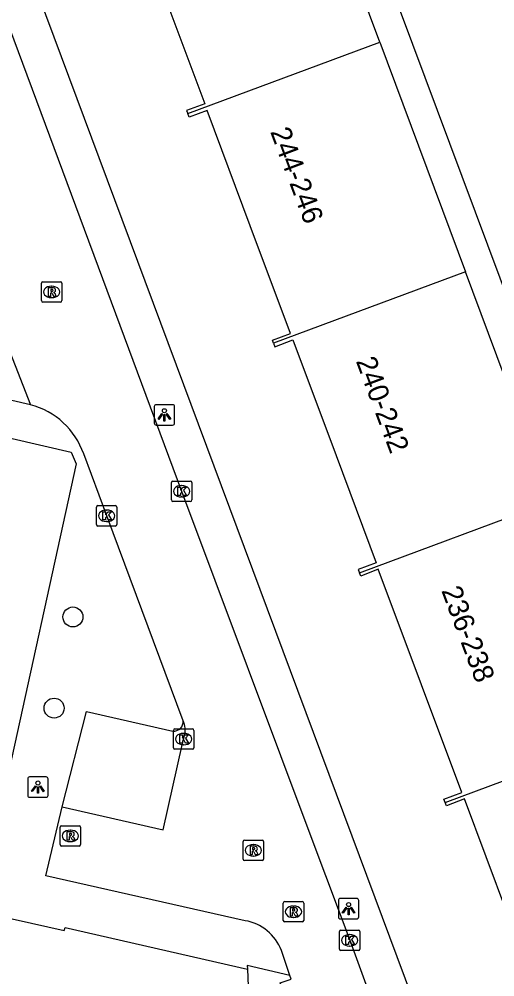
# Model space of a CAD drawing. Extents: x 162172 to 163187, y 382874 to 383684.
# Drawn here: x 162367.66 to 162390.96, y 383088.73 to 383135.64 of the extents above; entities that cross this region are included whole.
import ezdxf

# ---------------------------------------------------------------- set-up
doc = ezdxf.new("R2010")
doc.units = 0
for name, color, linetype in [('IMGEO_Boom', 7, 'Continuous'), ('IMGEO_Kolk', 7, 'Continuous'), ('IMGEO_Lichtpunt', 7, 'Continuous'), ('IMGEO_Pand', 7, 'Continuous'), ('IMGEO_Pand_nummerreeks', 7, 'Continuous'), ('IMGEO_Rijbaan_lokaal_open', 7, 'Continuous'), ('IMGEO_Rioolput', 7, 'Continuous'), ('IMGEO_Voetpad_open', 7, 'Continuous')]:
    doc.layers.add(name, color=color, linetype=linetype)

msp = doc.modelspace()

# ---------------------------------------------------------------- linework, layer by layer
at = {"layer": 'IMGEO_Boom'}
for centre in [(162370.293, 383106.361), (162369.371, 383101.895)]:
    msp.add_circle(centre, 0.489, dxfattribs=at)
at = {"layer": 'IMGEO_Kolk'}
for p, q in [((162375.115, 383112.091), (162375.115, 383112.943)), ((162375.19, 383113.017), (162376.042, 383113.017)), ((162375.603, 383112.797), (162375.628, 383112.797)), ((162376.116, 383112.943), (162376.116, 383112.091)), ((162375.626, 383112.237), (162375.601, 383112.237)), ((162371.443, 383110.888), (162371.443, 383111.74)), ((162371.518, 383111.814), (162372.37, 383111.814)), ((162372.444, 383111.74), (162372.444, 383110.888)), ((162376.042, 383112.017), (162375.19, 383112.017)), ((162371.931, 383111.594), (162371.956, 383111.594)), ((162372.37, 383110.814), (162371.518, 383110.814)), ((162371.954, 383111.034), (162371.929, 383111.034)), ((162375.29, 383100.879), (162376.142, 383100.879)), ((162375.215, 383099.953), (162375.215, 383100.805)), ((162375.703, 383100.659), (162375.728, 383100.659)), ((162376.216, 383100.805), (162376.216, 383099.953)), ((162375.726, 383100.099), (162375.701, 383100.099)), ((162376.142, 383099.879), (162375.29, 383099.879)), ((162383.421, 383091.02), (162384.273, 383091.02)), ((162383.346, 383090.094), (162383.346, 383090.946)), ((162383.834, 383090.8), (162383.859, 383090.8)), ((162384.347, 383090.946), (162384.347, 383090.094)), ((162383.857, 383090.24), (162383.832, 383090.24)), ((162384.273, 383090.02), (162383.421, 383090.02))]:
    msp.add_line(p, q, dxfattribs=at)
for points in [[(162375.115, 383112.091), (162375.115, 383112.943)], [(162375.19, 383113.017), (162376.042, 383113.017)], [(162375.436, 383112.717), (162375.559, 383112.717), (162375.559, 383112.566), (162375.689, 383112.717), (162375.853, 383112.717), (162375.707, 383112.566), (162375.86, 383112.317), (162375.708, 383112.317), (162375.623, 383112.481), (162375.559, 383112.414), (162375.559, 383112.317), (162375.436, 383112.317), (162375.436, 383112.717)], [(162376.116, 383112.943), (162376.116, 383112.091)], [(162371.443, 383110.888), (162371.443, 383111.74)], [(162371.518, 383111.814), (162372.37, 383111.814)], [(162372.444, 383111.74), (162372.444, 383110.888)], [(162376.042, 383112.017), (162375.19, 383112.017)], [(162371.764, 383111.514), (162371.887, 383111.514), (162371.887, 383111.363), (162372.017, 383111.514), (162372.181, 383111.514), (162372.035, 383111.363), (162372.188, 383111.114), (162372.036, 383111.114), (162371.951, 383111.278), (162371.887, 383111.211), (162371.887, 383111.114), (162371.764, 383111.114), (162371.764, 383111.514)], [(162372.37, 383110.814), (162371.518, 383110.814)], [(162375.29, 383100.879), (162376.142, 383100.879)], [(162375.215, 383099.953), (162375.215, 383100.805)], [(162375.536, 383100.579), (162375.659, 383100.579), (162375.659, 383100.428), (162375.789, 383100.579), (162375.953, 383100.579), (162375.807, 383100.428), (162375.96, 383100.179), (162375.808, 383100.179), (162375.723, 383100.343), (162375.659, 383100.276), (162375.659, 383100.179), (162375.536, 383100.179), (162375.536, 383100.579)], [(162376.216, 383100.805), (162376.216, 383099.953)], [(162376.142, 383099.879), (162375.29, 383099.879)], [(162383.421, 383091.02), (162384.273, 383091.02)], [(162383.346, 383090.094), (162383.346, 383090.946)], [(162383.667, 383090.72), (162383.79, 383090.72), (162383.79, 383090.569), (162383.92, 383090.72), (162384.084, 383090.72), (162383.938, 383090.569), (162384.091, 383090.32), (162383.939, 383090.32), (162383.854, 383090.484), (162383.79, 383090.417), (162383.79, 383090.32), (162383.667, 383090.32), (162383.667, 383090.72)], [(162384.347, 383090.946), (162384.347, 383090.094)], [(162384.273, 383090.02), (162383.421, 383090.02)]]:
    msp.add_lwpolyline(points, dxfattribs=at)
for centre, start, end in [((162375.192, 383112.941), 91.552, 178.448), ((162375.192, 383112.941), 91.552, 178.448), ((162376.04, 383112.941), 1.552, 88.448), ((162376.04, 383112.941), 1.552, 88.448), ((162371.52, 383111.738), 91.552, 178.448), ((162371.52, 383111.738), 91.552, 178.448), ((162372.368, 383111.738), 1.552, 88.448), ((162372.368, 383111.738), 1.552, 88.448), ((162375.192, 383112.093), 181.552, 268.448), ((162375.192, 383112.093), 181.552, 268.448), ((162376.04, 383112.093), 271.552, 358.448), ((162376.04, 383112.093), 271.552, 358.448), ((162371.52, 383110.89), 181.552, 268.448), ((162371.52, 383110.89), 181.552, 268.448), ((162372.368, 383110.89), 271.552, 358.448), ((162372.368, 383110.89), 271.552, 358.448), ((162375.292, 383100.803), 91.552, 178.448), ((162375.292, 383100.803), 91.552, 178.448), ((162376.14, 383100.803), 1.552, 88.448), ((162376.14, 383100.803), 1.552, 88.448), ((162375.292, 383099.955), 181.552, 268.448), ((162375.292, 383099.955), 181.552, 268.448), ((162376.14, 383099.955), 271.552, 358.448), ((162376.14, 383099.955), 271.552, 358.448), ((162383.423, 383090.944), 91.552, 178.448), ((162383.423, 383090.944), 91.552, 178.448), ((162384.271, 383090.944), 1.552, 88.448), ((162384.271, 383090.944), 1.552, 88.448), ((162383.423, 383090.096), 181.552, 268.448), ((162383.423, 383090.096), 181.552, 268.448), ((162384.271, 383090.096), 271.552, 358.448), ((162384.271, 383090.096), 271.552, 358.448)]:
    msp.add_arc(centre, 0.0765, start, end, dxfattribs=at)
for centre, major_axis, ratio, start_param, end_param in [((162375.602, 383112.517), (-0.387, 0.002), 0.722429, 4.712389, 7.853982), ((162375.627, 383112.517), (-0.39, 0.002), 0.717154, 1.570796, 4.712389), ((162371.93, 383111.314), (-0.387, 0.002), 0.722429, 4.712389, 7.853982), ((162371.955, 383111.314), (-0.39, 0.002), 0.717154, 1.570796, 4.712389), ((162375.702, 383100.379), (-0.387, 0.002), 0.722429, 4.712389, 7.853982), ((162375.727, 383100.379), (-0.39, 0.002), 0.717154, 1.570796, 4.712389), ((162383.833, 383090.52), (-0.387, 0.002), 0.722429, 4.712389, 7.853982), ((162383.858, 383090.52), (-0.39, 0.002), 0.717154, 1.570796, 4.712389)]:
    msp.add_ellipse(centre, major_axis=major_axis, ratio=ratio, start_param=start_param, end_param=end_param, dxfattribs=at)
at = {"layer": 'IMGEO_Lichtpunt'}
for p, q in [((162374.275, 383116.663), (162374.275, 383115.856)), ((162374.275, 383116.663), (162374.275, 383115.856)), ((162375.177, 383116.758), (162374.369, 383116.758)), ((162375.177, 383116.758), (162374.369, 383116.758)), ((162375.271, 383115.856), (162375.271, 383116.663)), ((162375.271, 383115.856), (162375.271, 383116.663)), ((162374.369, 383115.762), (162375.177, 383115.762)), ((162374.369, 383115.762), (162375.177, 383115.762)), ((162368.98, 383098.524), (162368.172, 383098.524)), ((162368.98, 383098.524), (162368.172, 383098.524)), ((162368.078, 383098.429), (162368.078, 383097.622)), ((162368.078, 383098.429), (162368.078, 383097.622)), ((162369.074, 383097.622), (162369.074, 383098.429)), ((162369.074, 383097.622), (162369.074, 383098.429)), ((162368.172, 383097.528), (162368.98, 383097.528)), ((162368.172, 383097.528), (162368.98, 383097.528)), ((162383.298, 383092.475), (162383.298, 383091.668)), ((162383.298, 383092.475), (162383.298, 383091.668)), ((162384.2, 383092.57), (162383.392, 383092.57)), ((162384.2, 383092.57), (162383.392, 383092.57)), ((162384.294, 383091.668), (162384.294, 383092.475)), ((162384.294, 383091.668), (162384.294, 383092.475)), ((162383.392, 383091.574), (162384.2, 383091.574)), ((162383.392, 383091.574), (162384.2, 383091.574))]:
    msp.add_line(p, q, dxfattribs=at)
for points in [[(162374.649, 383116.327), (162374.688, 383116.299), (162374.5, 383116.037), (162374.462, 383116.064), (162374.649, 383116.327)], [(162374.751, 383116.279), (162374.798, 383116.279), (162374.798, 383115.957), (162374.751, 383115.957), (162374.751, 383116.279)], [(162374.861, 383116.299), (162374.899, 383116.326), (162375.086, 383116.064), (162375.047, 383116.036), (162374.861, 383116.299)], [(162368.452, 383098.093), (162368.491, 383098.065), (162368.303, 383097.803), (162368.265, 383097.83), (162368.452, 383098.093)], [(162368.554, 383098.045), (162368.601, 383098.045), (162368.601, 383097.723), (162368.554, 383097.723), (162368.554, 383098.045)], [(162368.664, 383098.065), (162368.702, 383098.092), (162368.889, 383097.83), (162368.85, 383097.802), (162368.664, 383098.065)], [(162383.672, 383092.139), (162383.711, 383092.111), (162383.523, 383091.849), (162383.485, 383091.876), (162383.672, 383092.139)], [(162383.774, 383092.091), (162383.821, 383092.091), (162383.821, 383091.769), (162383.774, 383091.769), (162383.774, 383092.091)], [(162383.884, 383092.111), (162383.922, 383092.138), (162384.109, 383091.876), (162384.07, 383091.848), (162383.884, 383092.111)]]:
    msp.add_lwpolyline(points, dxfattribs=at)
for centre in [(162374.774, 383116.461), (162368.577, 383098.227), (162383.797, 383092.273)]:
    msp.add_circle(centre, 0.0994, dxfattribs=at)
for centre, start, end in [((162374.369, 383116.663), 90, 180), ((162374.369, 383116.663), 90, 180), ((162375.177, 383116.663), 0, 90), ((162375.177, 383116.663), 0, 90), ((162374.369, 383115.856), 180, 270), ((162374.369, 383115.856), 180, 270), ((162375.177, 383115.856), 270, 0), ((162375.177, 383115.856), 270, 360), ((162368.172, 383098.429), 90, 180), ((162368.172, 383098.429), 90, 180), ((162368.98, 383098.429), 0, 90), ((162368.98, 383098.429), 0, 90), ((162368.172, 383097.622), 180, 270), ((162368.172, 383097.622), 180, 270), ((162368.98, 383097.622), 270, 0), ((162368.98, 383097.622), 270, 360), ((162383.392, 383092.475), 90, 180), ((162383.392, 383092.475), 90, 180), ((162384.2, 383092.475), 0, 90), ((162384.2, 383092.475), 0, 90), ((162383.392, 383091.668), 180, 270), ((162383.392, 383091.668), 180, 270), ((162384.2, 383091.668), 270, 0), ((162384.2, 383091.668), 270, 360)]:
    msp.add_arc(centre, 0.0946, start, end, dxfattribs=at)
at = {"layer": 'IMGEO_Pand'}
for points in [[(162385.323, 383134.518), (162381.126, 383145.77)], [(162371.723, 383142.27), (162371.792, 383142.066), (162372.677, 383142.404), (162374.793, 383136.735), (162376.752, 383131.487), (162375.864, 383131.166), (162375.921, 383131.018)], [(162386.314, 383136.041), (162393.012, 383118.114)], [(162375.921, 383131.018), (162385.323, 383134.518)], [(162385.323, 383134.518), (162389.521, 383123.265)], [(162380.124, 383119.767), (162380.064, 383119.924), (162380.946, 383120.244), (162378.98, 383125.514), (162376.868, 383131.174), (162375.991, 383130.836), (162375.921, 383131.018)], [(162389.521, 383123.265), (162380.124, 383119.767)], [(162393.719, 383112.013), (162389.521, 383123.265)], [(162380.124, 383119.767), (162380.189, 383119.597), (162381.067, 383119.933), (162383.181, 383114.263), (162385.14, 383109.009), (162384.259, 383108.693), (162384.329, 383108.518)], [(162384.329, 383108.518), (162393.719, 383112.013)], [(162388.531, 383097.267), (162388.464, 383097.437), (162389.348, 383097.767), (162387.369, 383103.042), (162385.245, 383108.703), (162384.39, 383108.363), (162384.329, 383108.518)], [(162388.531, 383097.267), (162397.917, 383100.761)], [(162392.725, 383086.013), (162392.664, 383086.186), (162393.551, 383086.518), (162391.588, 383091.776), (162389.467, 383097.455), (162388.591, 383097.113), (162388.531, 383097.267)], [(162378.837, 383089.116), (162379.301, 383077.414), (162374.618, 383078.477), (162372.344, 383068.402), (162365.844, 383069.866), (162365.575, 383069.927), (162365.998, 383071.831), (162362.904, 383072.519), (162362.578, 383071.024), (162362.59, 383070.598), (162362.161, 383070.689), (162362.255, 383071.109), (162362.679, 383072.569), (162359.617, 383073.281), (162359.188, 383071.368), (162358.891, 383071.435), (162352.41, 383072.889), (162354.687, 383082.976), (162350.02, 383084.03), (162355.473, 383094.41)], [(162355.473, 383094.41), (162360.001, 383093.385), (162364.386, 383092.39), (162363.839, 383089.981), (162365.107, 383089.695), (162365.51, 383091.485), (162365.708, 383091.937), (162369.868, 383091.004), (162369.905, 383091.146), (162378.837, 383089.116)]]:
    msp.add_lwpolyline(points, dxfattribs=at)
at = {"layer": 'IMGEO_Rijbaan_lokaal_open'}
for points in [[(162349.929, 383181.214), (162355.514, 383166.364), (162360.998, 383151.695), (162366.758, 383136.336), (162375.617, 383112.518), (162382.099, 383095.223), (162383.86, 383090.523), (162384.643, 383088.38)], [(162362.082, 383132.452), (162368.217, 383116.755)], [(162368.217, 383116.755), (162366.151, 383117.218)], [(162375.7, 383101.272), (162371.946, 383111.314), (162370.82, 383114.344)], [(162369.765, 383097.058), (162374.712, 383095.926), (162375.661, 383100.164), (162375.717, 383100.378), (162375.76, 383100.555)], [(162378.723, 383091.483), (162368.959, 383093.676), (162369.765, 383097.058)], [(162380.917, 383088.806), (162380.505, 383090.029)], [(162380.978, 383087.017), (162380.445, 383088.443), (162380.979, 383088.622), (162380.917, 383088.806)]]:
    msp.add_lwpolyline(points, dxfattribs=at)
for centre, radius, start, end in [((162367.259, 383113.11), 3.768, 19.1097, 75.2762), ((162374.631, 383100.822), 1.16, 346.7221, 22.8448), ((162378.343, 383089.198), 2.316, 21.0191, 80.5563)]:
    msp.add_arc(centre, radius, start, end, dxfattribs=at)
at = {"layer": 'IMGEO_Rioolput'}
for p, q in [((162368.75, 383121.854), (162368.75, 383122.706)), ((162368.825, 383122.78), (162369.677, 383122.78)), ((162369.238, 383122.56), (162369.263, 383122.56)), ((162369.751, 383122.706), (162369.751, 383121.854)), ((162369.261, 383122), (162369.236, 383122)), ((162369.677, 383121.78), (162368.825, 383121.78)), ((162369.665, 383095.211), (162369.665, 383096.063)), ((162369.74, 383096.137), (162370.592, 383096.137)), ((162370.153, 383095.917), (162370.178, 383095.917)), ((162370.666, 383096.063), (162370.666, 383095.211)), ((162370.176, 383095.357), (162370.151, 383095.357)), ((162378.631, 383094.502), (162378.631, 383095.354)), ((162378.706, 383095.428), (162379.558, 383095.428)), ((162379.632, 383095.354), (162379.632, 383094.502)), ((162370.592, 383095.137), (162369.74, 383095.137)), ((162379.119, 383095.208), (162379.144, 383095.208)), ((162379.558, 383094.428), (162378.706, 383094.428)), ((162379.142, 383094.648), (162379.117, 383094.648)), ((162380.67, 383092.421), (162381.522, 383092.421)), ((162380.595, 383091.495), (162380.595, 383092.347)), ((162381.083, 383092.201), (162381.108, 383092.201)), ((162381.596, 383092.347), (162381.596, 383091.495)), ((162381.106, 383091.641), (162381.081, 383091.641)), ((162381.522, 383091.421), (162380.67, 383091.421))]:
    msp.add_line(p, q, dxfattribs=at)
for points in [[(162368.75, 383121.854), (162368.75, 383122.706)], [(162368.825, 383122.78), (162369.677, 383122.78)], [(162369.339, 383122.478), (162369.087, 383122.48), (162369.087, 383122.08)], [(162369.751, 383122.706), (162369.751, 383121.854)], [(162369.087, 383122.08), (162369.211, 383122.08), (162369.211, 383122.242), (162369.222, 383122.242)], [(162369.265, 383122.399), (162369.211, 383122.399), (162369.211, 383122.318)], [(162369.211, 383122.318), (162369.263, 383122.318)], [(162369.269, 383122.213), (162369.34, 383122.08), (162369.48, 383122.08), (162369.415, 383122.206)], [(162369.677, 383121.78), (162368.825, 383121.78)], [(162369.665, 383095.211), (162369.665, 383096.063)], [(162369.74, 383096.137), (162370.592, 383096.137)], [(162370.254, 383095.835), (162370.002, 383095.837), (162370.002, 383095.437)], [(162370.18, 383095.756), (162370.126, 383095.756), (162370.126, 383095.675)], [(162370.666, 383096.063), (162370.666, 383095.211)], [(162370.002, 383095.437), (162370.126, 383095.437), (162370.126, 383095.599), (162370.137, 383095.599)], [(162370.126, 383095.675), (162370.178, 383095.675)], [(162370.184, 383095.57), (162370.255, 383095.437), (162370.395, 383095.437), (162370.33, 383095.563)], [(162378.631, 383094.502), (162378.631, 383095.354)], [(162378.706, 383095.428), (162379.558, 383095.428)], [(162379.632, 383095.354), (162379.632, 383094.502)], [(162370.592, 383095.137), (162369.74, 383095.137)], [(162379.22, 383095.126), (162378.968, 383095.128), (162378.968, 383094.728)], [(162378.968, 383094.728), (162379.092, 383094.728), (162379.092, 383094.89), (162379.103, 383094.89)], [(162379.146, 383095.047), (162379.092, 383095.047), (162379.092, 383094.966)], [(162379.092, 383094.966), (162379.144, 383094.966)], [(162379.15, 383094.861), (162379.221, 383094.728), (162379.361, 383094.728), (162379.296, 383094.854)], [(162379.558, 383094.428), (162378.706, 383094.428)], [(162380.67, 383092.421), (162381.522, 383092.421)], [(162380.595, 383091.495), (162380.595, 383092.347)], [(162381.184, 383092.119), (162380.932, 383092.121), (162380.932, 383091.721)], [(162381.11, 383092.04), (162381.056, 383092.04), (162381.056, 383091.959)], [(162381.056, 383091.959), (162381.108, 383091.959)], [(162381.596, 383092.347), (162381.596, 383091.495)], [(162380.932, 383091.721), (162381.056, 383091.721), (162381.056, 383091.883), (162381.067, 383091.883)], [(162381.114, 383091.854), (162381.185, 383091.721), (162381.325, 383091.721), (162381.26, 383091.847)], [(162381.522, 383091.421), (162380.67, 383091.421)]]:
    msp.add_lwpolyline(points, dxfattribs=at)
for centre, radius, start, end in [((162368.827, 383122.704), 0.0765, 91.552, 178.448), ((162368.827, 383122.704), 0.0765, 91.552, 178.448), ((162369.338, 383122.368), 0.109, 350.3612, 89.416), ((162369.675, 383122.704), 0.0765, 1.552, 88.448), ((162369.675, 383122.704), 0.0765, 1.552, 88.448), ((162369.221, 383122.189), 0.0533, 26.0293, 88.6989), ((162369.247, 383122.507), 0.19, 274.7715, 282.9687), ((162369.271, 383122.303), 0.0964, 77.0061, 93.1865), ((162369.285, 383122.36), 0.0378, 276.6634, 79.6772), ((162369.336, 383122.368), 0.112, 277.5842, 350.9817), ((162369.32, 383122.153), 0.108, 29.5134, 73.7905), ((162368.827, 383121.856), 0.0765, 181.552, 268.448), ((162368.827, 383121.856), 0.0765, 181.552, 268.448), ((162369.675, 383121.856), 0.0765, 271.552, 358.448), ((162369.675, 383121.856), 0.0765, 271.552, 358.448), ((162369.742, 383096.061), 0.0765, 91.552, 178.448), ((162369.742, 383096.061), 0.0765, 91.552, 178.448), ((162370.186, 383095.66), 0.0964, 77.0061, 93.1865), ((162370.2, 383095.717), 0.0378, 276.6634, 79.6772), ((162370.253, 383095.725), 0.109, 350.3612, 89.416), ((162370.251, 383095.725), 0.112, 277.5842, 350.9817), ((162370.59, 383096.061), 0.0765, 1.552, 88.448), ((162370.59, 383096.061), 0.0765, 1.552, 88.448), ((162370.136, 383095.546), 0.0533, 26.0293, 88.6989), ((162370.162, 383095.864), 0.19, 274.7715, 282.9687), ((162370.235, 383095.51), 0.108, 29.5134, 73.7905), ((162378.708, 383095.352), 0.0765, 91.552, 178.448), ((162378.708, 383095.352), 0.0765, 91.552, 178.448), ((162379.556, 383095.352), 0.0765, 1.552, 88.448), ((162379.556, 383095.352), 0.0765, 1.552, 88.448), ((162369.742, 383095.213), 0.0765, 181.552, 268.448), ((162369.742, 383095.213), 0.0765, 181.552, 268.448), ((162370.59, 383095.213), 0.0765, 271.552, 358.448), ((162370.59, 383095.213), 0.0765, 271.552, 358.448), ((162379.102, 383094.837), 0.0533, 26.0293, 88.6989), ((162379.128, 383095.155), 0.19, 274.7715, 282.9687), ((162379.152, 383094.951), 0.0964, 77.0061, 93.1865), ((162379.166, 383095.008), 0.0378, 276.6634, 79.6772), ((162379.219, 383095.016), 0.109, 350.3612, 89.416), ((162379.217, 383095.016), 0.112, 277.5842, 350.9817), ((162379.201, 383094.801), 0.108, 29.5134, 73.7905), ((162378.708, 383094.504), 0.0765, 181.552, 268.448), ((162378.708, 383094.504), 0.0765, 181.552, 268.448), ((162379.556, 383094.504), 0.0765, 271.552, 358.448), ((162379.556, 383094.504), 0.0765, 271.552, 358.448), ((162380.672, 383092.345), 0.0765, 91.552, 178.448), ((162380.672, 383092.345), 0.0765, 91.552, 178.448), ((162381.52, 383092.345), 0.0765, 1.552, 88.448), ((162381.52, 383092.345), 0.0765, 1.552, 88.448), ((162381.092, 383092.148), 0.19, 274.7715, 282.9687), ((162381.116, 383091.944), 0.0964, 77.0061, 93.1865), ((162381.13, 383092.001), 0.0378, 276.6634, 79.6772), ((162381.183, 383092.009), 0.109, 350.3612, 89.416), ((162381.181, 383092.009), 0.112, 277.5842, 350.9817), ((162380.672, 383091.497), 0.0765, 181.552, 268.448), ((162380.672, 383091.497), 0.0765, 181.552, 268.448), ((162381.066, 383091.83), 0.0533, 26.0293, 88.6989), ((162381.165, 383091.794), 0.108, 29.5134, 73.7905), ((162381.52, 383091.497), 0.0765, 271.552, 358.448), ((162381.52, 383091.497), 0.0765, 271.552, 358.448)]:
    msp.add_arc(centre, radius, start, end, dxfattribs=at)
for centre, major_axis, ratio, start_param, end_param in [((162369.237, 383122.28), (-0.387, 0.002), 0.722429, 4.712389, 7.853982), ((162369.262, 383122.28), (-0.39, 0.002), 0.717154, 1.570796, 4.712389), ((162370.152, 383095.637), (-0.387, 0.002), 0.722429, 4.712389, 7.853982), ((162370.177, 383095.637), (-0.39, 0.002), 0.717154, 1.570796, 4.712389), ((162379.118, 383094.928), (-0.387, 0.002), 0.722429, 4.712389, 7.853982), ((162379.143, 383094.928), (-0.39, 0.002), 0.717154, 1.570796, 4.712389), ((162381.082, 383091.921), (-0.387, 0.002), 0.722429, 4.712389, 7.853982), ((162381.107, 383091.921), (-0.39, 0.002), 0.717154, 1.570796, 4.712389)]:
    msp.add_ellipse(centre, major_axis=major_axis, ratio=ratio, start_param=start_param, end_param=end_param, dxfattribs=at)
at = {"layer": 'IMGEO_Voetpad_open'}
for points in [[(162394.027, 383068.875), (162388.064, 383084.639), (162358.858, 383162.93), (162351.468, 383182.584)], [(162365.755, 383115.455), (162370.208, 383114.43), (162370.459, 383113.864), (162366.909, 383097.697)], [(162369.765, 383097.058), (162370.955, 383101.733), (162375.191, 383100.765)], [(162380.917, 383088.806), (162378.82, 383089.288), (162378.837, 383089.116)]]:
    msp.add_lwpolyline(points, dxfattribs=at)
msp.add_arc((162375.218, 383101.246), 0.482, 266.7324, 3.0421, dxfattribs=at)

# ---------------------------------------------------------------- texts
at = {"layer": 'IMGEO_Pand_nummerreeks'}
for s, rotation, p in [('244-246', 290.4606, (162379.946, 383130.132)), ('240-242', 290.4479, (162384.143, 383118.896)), ('236-238', 290.5652, (162388.329, 383107.657))]:
    msp.add_text(s, height=1, rotation=rotation, dxfattribs=at).set_placement(p)

doc.saveas('drawing.dxf')
